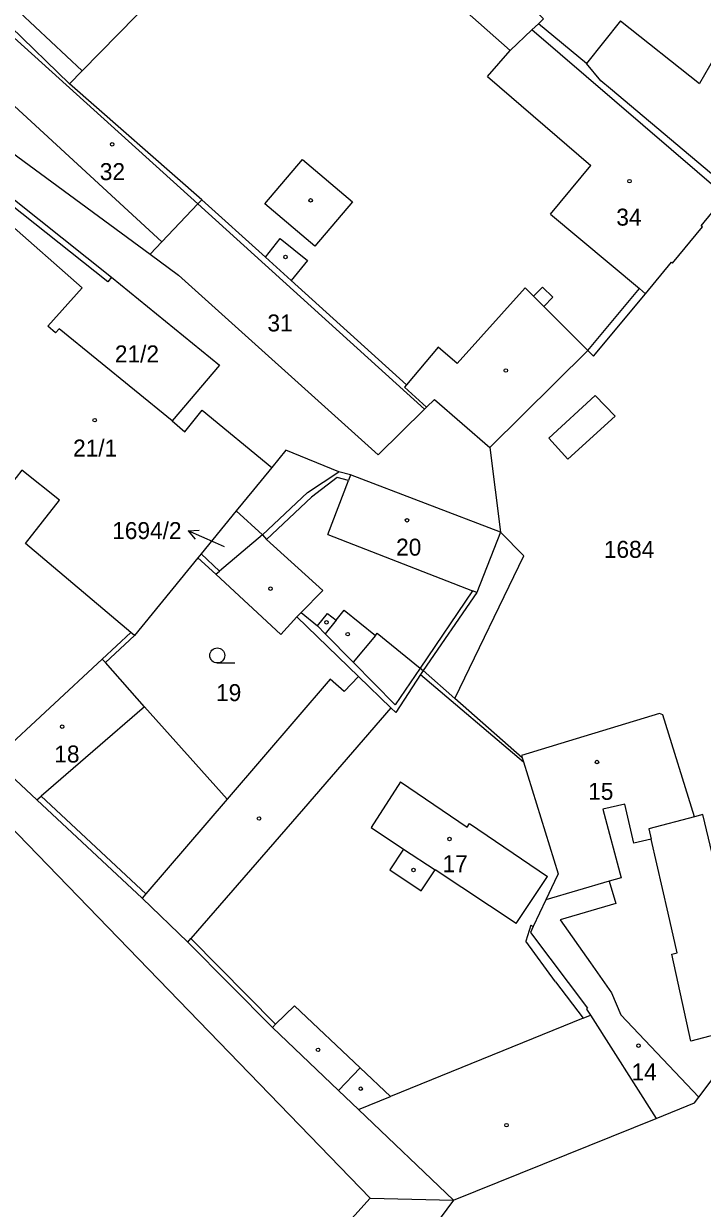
# Model space of a CAD drawing. Extents: x -724107 to -720612, y -1045267 to -1038441.
# Drawn here: x -722820.2 to -722752.2, y -1042763.3 to -1042644.7 of the extents above; entities that cross this region are included whole.
import ezdxf

# ---------------------------------------------------------------- set-up
doc = ezdxf.new("R2010")
doc.units = 0
for name, color, linetype in [('Hranice parcel', 7, 'Continuous'), ('Parcelní čísla', 7, 'Continuous'), ('Pop  PČ popisy', 7, 'Continuous'), ('Vnitřní kresba', 7, 'Continuous'), ('Značky budov', 7, 'Continuous'), ('Značky kultur', 7, 'Continuous')]:
    doc.layers.add(name, color=color, linetype=linetype)

msp = doc.modelspace()

# ---------------------------------------------------------------- linework, layer by layer
at = {"layer": 'Hranice parcel'}
for p, q in [((-722780.03, -1042683.29), (-722802.74, -1042662.73)), ((-722773.49, -1042687.13), (-722772.42, -1042695.6)), ((-722798.89, -1042693.48), (-722802.4, -1042697.78)), ((-722800.55, -1042699.51), (-722802.4, -1042697.78)), ((-722809.09, -1042705.96), (-722812, -1042708.68)), ((-722770.23, -1042718.2), (-722776.98, -1042712.27)), ((-722777.11, -1042762.53), (-722756.81, -1042754.36)), ((-722777.11, -1042762.53), (-722787.77, -1042776.72))]:
    msp.add_line(p, q, dxfattribs=at)
for points in [[(-722749.36, -1042661.3), (-722761.39, -1042651.19), (-722762.35, -1042650.38), (-722763.79, -1042648.66), (-722768.61, -1042644.68), (-722768.09, -1042644.19), (-722768.34, -1042643.95), (-722785.54, -1042626.47), (-722792.42, -1042620.04)], [(-722802.74, -1042662.73), (-722802.33, -1042662.3), (-722815.61, -1042650.7), (-722821.5, -1042644.94), (-722821.84, -1042645.44), (-722832.81, -1042637.06)], [(-722839.17, -1042645.27), (-722828.53, -1042652.83), (-722822.53, -1042656.71), (-722807.52, -1042667.75)], [(-722833, -1042671.45), (-722823.61, -1042660.33), (-722811.39, -1042670.05), (-722800.57, -1042678.88), (-722805.32, -1042684.45)], [(-722773.49, -1042687.13), (-722763.66, -1042677.4), (-722763.07, -1042677.96), (-722757.87, -1042671.72), (-722755.27, -1042668.56), (-722755.16, -1042668.65), (-722752.17, -1042665.01), (-722752.28, -1042664.92), (-722749.85, -1042661.96), (-722749.36, -1042661.3)], [(-722802.74, -1042662.73), (-722806.34, -1042666.51), (-722807.52, -1042667.75)], [(-722805.32, -1042684.45), (-722816.64, -1042675.23), (-722817, -1042675.65), (-722817.77, -1042674.97), (-722814.33, -1042671.13), (-722821.99, -1042664.4), (-722826.37, -1042669.39), (-722825.67, -1042670.02), (-722828.54, -1042673.24), (-722829.25, -1042672.68), (-722829.94, -1042673.47), (-722830.28, -1042673.86)], [(-722807.52, -1042667.75), (-722804.66, -1042669.85), (-722784.65, -1042687.85), (-722780.03, -1042683.29)], [(-722809.09, -1042705.96), (-722809.45, -1042705.65), (-722820.01, -1042696.75), (-722816.59, -1042692.4), (-722820.39, -1042689.41), (-722820.95, -1042690.12), (-722821.14, -1042690.37), (-722826.27, -1042685.05), (-722826.12, -1042684.89), (-722825.74, -1042684.5), (-722833.55, -1042677.58), (-722830.28, -1042673.86)], [(-722780.03, -1042683.29), (-722779.81, -1042683.08), (-722779.03, -1042682.31), (-722773.49, -1042687.13)], [(-722805.32, -1042684.45), (-722804.03, -1042685.54), (-722802.29, -1042683.39), (-722795.33, -1042689.12)], [(-722772.42, -1042695.6), (-722787.43, -1042689.86), (-722788.62, -1042689.56), (-722793.91, -1042687.38), (-722795.33, -1042689.12)], [(-722795.33, -1042689.12), (-722797.17, -1042691.37), (-722798.89, -1042693.48)], [(-722798.89, -1042693.48), (-722796.27, -1042695.89), (-722800.55, -1042699.51)], [(-722776.98, -1042712.27), (-722770.07, -1042697.98), (-722772.42, -1042695.6)], [(-722802.4, -1042697.78), (-722802.72, -1042698.17), (-722809.09, -1042705.96)], [(-722786.62, -1042710.08), (-722792.8, -1042704.1), (-722794.43, -1042705.86), (-722800.93, -1042699.83), (-722800.55, -1042699.51)], [(-722812, -1042708.68), (-722812.32, -1042708.33), (-722822.86, -1042718.09), (-722823.19, -1042718.4)], [(-722799.8, -1042722.36), (-722808.07, -1042713.09), (-722812, -1042708.68)], [(-722776.98, -1042712.27), (-722780.16, -1042709.47), (-722780.41, -1042709.85), (-722782.91, -1042713.66), (-722783.39, -1042713.2), (-722786.62, -1042710.08)], [(-722786.62, -1042710.08), (-722788.08, -1042711.58), (-722789.47, -1042710.32), (-722799.8, -1042722.36)], [(-722752.96, -1042724.12), (-722756.13, -1042713.9), (-722756.46, -1042713.76), (-722765.58, -1042716.55), (-722770.29, -1042717.99), (-722770.23, -1042718.2)], [(-722823.19, -1042718.4), (-722818.87, -1042722.43), (-722808.31, -1042732.28)], [(-722770.23, -1042718.2), (-722770.09, -1042718.63), (-722766.61, -1042729.83), (-722766.98, -1042730.6), (-722767.86, -1042732.44)], [(-722799.8, -1042722.36), (-722807.95, -1042731.85), (-722808.31, -1042732.28)], [(-722752.96, -1042724.12), (-722757.53, -1042725.33), (-722757.3, -1042726.35), (-722759.06, -1042726.75), (-722759.94, -1042722.87), (-722762.14, -1042723.37), (-722760.32, -1042730.22), (-722761.51, -1042730.57), (-722767.86, -1042732.44)], [(-722756.81, -1042754.36), (-722752.96, -1042752.77), (-722752.54, -1042752.22), (-722747.1, -1042744.95), (-722752.13, -1042723.9), (-722752.96, -1042724.12)], [(-722808.31, -1042732.28), (-722803.73, -1042736.67), (-722795.27, -1042745.22), (-722788.64, -1042751.53), (-722786.62, -1042753.45), (-722777.11, -1042762.53)], [(-722767.86, -1042732.44), (-722769.13, -1042735.11), (-722769.41, -1042735.7), (-722763.69, -1042743.3), (-722763.8, -1042743.38), (-722763.4, -1042744), (-722756.81, -1042754.36)], [(-722929.85, -1042828.49), (-722905.33, -1042852.38), (-722886.91, -1042862.45), (-722841.27, -1042820.22), (-722819.86, -1042799.22), (-722805.45, -1042784.48), (-722785.45, -1042762.32), (-722777.11, -1042762.53)]]:
    msp.add_lwpolyline(points, dxfattribs=at)
at = {"layer": 'Pop  PČ popisy'}
for p, q in [((-722803.71, -1042695.46), (-722802.59, -1042695.41)), ((-722800.97, -1042696.68), (-722803.71, -1042695.46)), ((-722803.71, -1042695.46), (-722803, -1042696.32)), ((-722800.08, -1042697.08), (-722800.97, -1042696.68))]:
    msp.add_line(p, q, dxfattribs=at)
at = {"layer": 'Vnitřní kresba'}
for p, q in [((-722824.39, -1042639.93), (-722814.34, -1042649.4)), ((-722804.95, -1042639.81), (-722814.34, -1042649.4)), ((-722776.06, -1042643.28), (-722771.45, -1042647.34)), ((-722760.38, -1042644.39), (-722763.79, -1042648.66)), ((-722760.38, -1042644.39), (-722752.46, -1042650.67)), ((-722802.74, -1042662.73), (-722821.84, -1042645.44)), ((-722771.45, -1042647.34), (-722769.26, -1042645.28)), ((-722769.26, -1042645.28), (-722768.61, -1042644.68)), ((-722749.85, -1042661.96), (-722769.26, -1042645.28)), ((-722773.71, -1042649.97), (-722771.45, -1042647.34)), ((-722750.46, -1042647.19), (-722752.46, -1042650.67)), ((-722825.21, -1042649.16), (-722806.34, -1042666.51)), ((-722814.34, -1042649.4), (-722815.61, -1042650.7)), ((-722773.71, -1042649.97), (-722763.35, -1042658.86)), ((-722796.01, -1042662.71), (-722792.24, -1042658.26)), ((-722792.24, -1042658.26), (-722787.24, -1042662.51)), ((-722767.38, -1042663.74), (-722763.35, -1042658.86)), ((-722811.76, -1042670.52), (-722823.42, -1042661.27)), ((-722802.33, -1042662.3), (-722795.97, -1042668.05)), ((-722791.02, -1042666.95), (-722796.01, -1042662.71)), ((-722787.24, -1042662.51), (-722791.02, -1042666.95)), ((-722767.38, -1042663.74), (-722758.49, -1042671.2)), ((-722795.97, -1042668.05), (-722794.47, -1042666.19)), ((-722794.47, -1042666.19), (-722791.74, -1042668.39)), ((-722795.97, -1042668.05), (-722793.37, -1042670.41)), ((-722791.74, -1042668.39), (-722793.37, -1042670.41)), ((-722811.39, -1042670.05), (-722811.76, -1042670.52)), ((-722781.83, -1042680.85), (-722793.37, -1042670.41)), ((-722769.95, -1042671.12), (-722776.76, -1042678.72)), ((-722769.95, -1042671.12), (-722769.11, -1042671.96)), ((-722769.11, -1042671.96), (-722768.19, -1042671.05)), ((-722768.19, -1042671.05), (-722767.16, -1042672.08)), ((-722763.66, -1042677.4), (-722758.49, -1042671.2)), ((-722757.87, -1042671.72), (-722758.49, -1042671.2)), ((-722769.11, -1042671.96), (-722768.07, -1042672.99)), ((-722767.16, -1042672.08), (-722768.07, -1042672.99)), ((-722763.66, -1042677.4), (-722768.07, -1042672.99)), ((-722778.65, -1042677.07), (-722781.83, -1042680.85)), ((-722776.76, -1042678.72), (-722778.65, -1042677.07)), ((-722781.83, -1042680.85), (-722782.03, -1042681.07)), ((-722782.03, -1042681.07), (-722779.81, -1042683.08)), ((-722767.55, -1042686.2), (-722762.91, -1042681.92)), ((-722762.91, -1042681.92), (-722760.9, -1042683.99)), ((-722760.9, -1042683.99), (-722765.65, -1042688.3)), ((-722765.65, -1042688.3), (-722767.55, -1042686.2)), ((-722791.74, -1042691.65), (-722788.62, -1042689.56)), ((-722788.77, -1042690.14), (-722791.33, -1042692.09)), ((-722789.72, -1042695.84), (-722787.64, -1042690.42)), ((-722787.64, -1042690.42), (-722788.77, -1042690.14)), ((-722787.43, -1042689.86), (-722787.64, -1042690.42)), ((-722796.27, -1042695.89), (-722791.74, -1042691.65)), ((-722791.33, -1042692.09), (-722795.86, -1042696.33)), ((-722796.27, -1042695.89), (-722795.86, -1042696.33)), ((-722795.86, -1042696.33), (-722790.21, -1042701.45)), ((-722789.72, -1042695.84), (-722775.2, -1042701.49)), ((-722772.42, -1042695.6), (-722774.78, -1042701.65)), ((-722800.93, -1042699.83), (-722802.72, -1042698.17)), ((-722790.21, -1042701.45), (-722792.39, -1042703.66)), ((-722775.2, -1042701.49), (-722780.46, -1042709.23)), ((-722774.78, -1042701.65), (-722780.16, -1042709.47)), ((-722774.78, -1042701.65), (-722775.2, -1042701.49)), ((-722792.39, -1042703.66), (-722792.8, -1042704.1)), ((-722792.39, -1042703.66), (-722790.75, -1042704.99)), ((-722790.75, -1042704.99), (-722789.74, -1042703.74)), ((-722789.74, -1042703.74), (-722788.88, -1042704.44)), ((-722788.88, -1042704.44), (-722788.06, -1042703.43)), ((-722788.06, -1042703.43), (-722784.94, -1042705.96)), ((-722788.88, -1042704.44), (-722789.97, -1042705.78)), ((-722809.45, -1042705.65), (-722812.32, -1042708.33)), ((-722790.75, -1042704.99), (-722789.97, -1042705.78)), ((-722789.97, -1042705.78), (-722787.16, -1042708.64)), ((-722784.94, -1042705.96), (-722787.16, -1042708.64)), ((-722784.94, -1042705.96), (-722784.75, -1042705.73)), ((-722784.75, -1042705.73), (-722780.46, -1042709.23)), ((-722782.96, -1042712.91), (-722787.16, -1042708.64)), ((-722780.46, -1042709.23), (-722782.96, -1042712.91)), ((-722780.46, -1042709.23), (-722780.16, -1042709.47)), ((-722780.41, -1042709.85), (-722770.09, -1042718.63)), ((-722808.07, -1042713.09), (-722818.45, -1042722.06)), ((-722783.39, -1042713.2), (-722792.15, -1042723.31)), ((-722785.45, -1042762.32), (-722826.1, -1042720.38)), ((-722782.42, -1042720.63), (-722785.38, -1042725.18)), ((-722782.42, -1042720.63), (-722775.75, -1042725.17)), ((-722818.87, -1042722.43), (-722818.45, -1042722.06)), ((-722818.45, -1042722.06), (-722807.95, -1042731.85)), ((-722792.15, -1042723.31), (-722803.44, -1042736.33)), ((-722775.75, -1042725.17), (-722775.5, -1042724.8)), ((-722775.5, -1042724.8), (-722767.71, -1042730.1)), ((-722785.38, -1042725.18), (-722782.11, -1042727.35)), ((-722782.11, -1042727.35), (-722783.51, -1042729.45)), ((-722782.11, -1042727.35), (-722778.96, -1042729.43)), ((-722755.61, -1042733.79), (-722757.3, -1042726.35)), ((-722783.51, -1042729.45), (-722780.37, -1042731.55)), ((-722780.37, -1042731.55), (-722778.96, -1042729.43)), ((-722770.84, -1042734.82), (-722778.96, -1042729.43)), ((-722770.84, -1042734.82), (-722767.71, -1042730.1)), ((-722761.51, -1042730.57), (-722760.85, -1042732.82)), ((-722760.85, -1042732.82), (-722766.43, -1042734.45)), ((-722766.43, -1042734.45), (-722763.39, -1042738.76)), ((-722754.71, -1042737.76), (-722755.61, -1042733.79)), ((-722769.35, -1042734.99), (-722769.85, -1042736.58)), ((-722769.35, -1042734.99), (-722769.13, -1042735.11)), ((-722803.73, -1042736.67), (-722803.44, -1042736.33)), ((-722803.44, -1042736.33), (-722794.95, -1042744.91)), ((-722766.9, -1042740.67), (-722769.85, -1042736.58)), ((-722755.25, -1042737.88), (-722754.71, -1042737.76)), ((-722753.34, -1042746.59), (-722755.25, -1042737.88)), ((-722763.39, -1042738.76), (-722761.29, -1042741.74)), ((-722766.9, -1042740.67), (-722764.11, -1042744.29)), ((-722761.29, -1042741.74), (-722760.34, -1042743.96)), ((-722793.06, -1042743.07), (-722794.95, -1042744.91)), ((-722793.06, -1042743.07), (-722786.48, -1042749.27)), ((-722764.11, -1042744.29), (-722763.4, -1042744)), ((-722760.34, -1042743.96), (-722752.54, -1042752.22)), ((-722795.27, -1042745.22), (-722794.95, -1042744.91)), ((-722764.11, -1042744.29), (-722783.42, -1042752.15)), ((-722747.1, -1042744.95), (-722753.34, -1042746.59)), ((-722786.48, -1042749.27), (-722788.64, -1042751.53)), ((-722786.48, -1042749.27), (-722783.42, -1042752.15)), ((-722786.62, -1042753.45), (-722783.42, -1042752.15))]:
    msp.add_line(p, q, dxfattribs=at)
at = {"layer": 'Značky budov'}
for centre in [(-722811.32, -1042656.75), (-722759.48, -1042660.45), (-722791.43, -1042662.37), (-722793.95, -1042668.05), (-722771.87, -1042679.41), (-722813.07, -1042684.39), (-722781.78, -1042694.42), (-722795.45, -1042701.27), (-722789.84, -1042704.64), (-722787.72, -1042705.82), (-722816.33, -1042715.1), (-722762.73, -1042718.64), (-722796.6, -1042724.29), (-722777.51, -1042726.34), (-722781.12, -1042729.45), (-722790.69, -1042747.46), (-722758.58, -1042747.05), (-722786.41, -1042751.36), (-722771.81, -1042755.01)]:
    msp.add_circle(centre, 0.175, dxfattribs=at)
at = {"layer": 'Značky kultur'}
msp.add_line((-722800.79, -1042708.71), (-722799.04, -1042708.71), dxfattribs=at)
msp.add_circle((-722800.79, -1042707.96), 0.75, dxfattribs=at)

# ---------------------------------------------------------------- texts
at = {"layer": 'Parcelní čísla'}
for s, p in [('32', (-722812.56, -1042660.34)), ('34', (-722760.8, -1042664.9)), ('31', (-722795.76, -1042675.5)), ('21/2', (-722811.05, -1042678.6)), ('21/1', (-722815.24, -1042688.03)), ('1694/2', (-722811.32, -1042696.3)), ('20', (-722782.87, -1042697.96)), ('1684', (-722762.05, -1042698.18)), ('19', (-722800.91, -1042712.53)), ('18', (-722817.12, -1042718.68)), ('15', (-722763.62, -1042722.42)), ('17', (-722778.22, -1042729.67)), ('14', (-722759.27, -1042750.53))]:
    msp.add_text(s, height=1.7, dxfattribs=at).set_placement(p)

doc.saveas('drawing.dxf')
